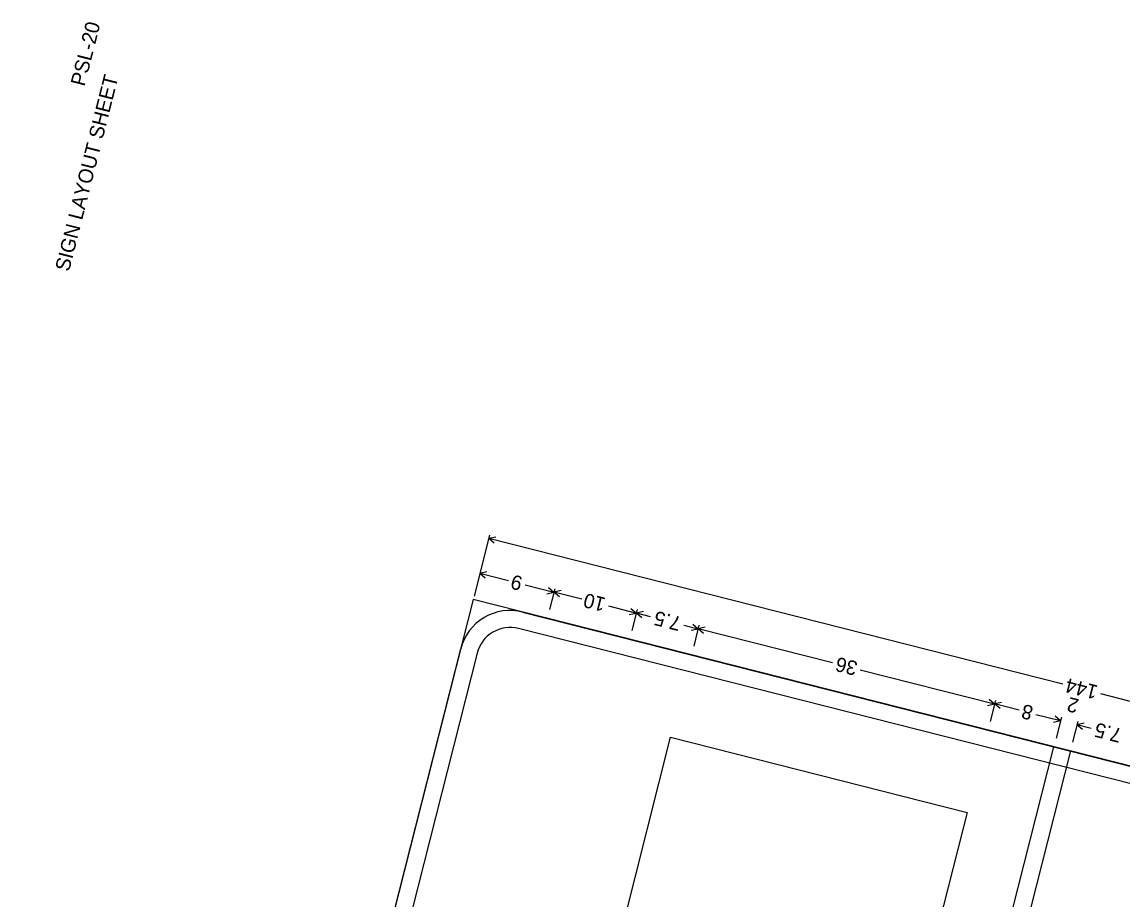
# Model space of a CAD drawing. Extents: x 670257 to 671518, y 737783 to 738188.
# Drawn here: x 670330.83 to 670349.71, y 738157.19 to 738172.25 of the extents above; entities that cross this region are included whole.
import ezdxf

# ---------------------------------------------------------------- set-up
doc = ezdxf.new("R2010")
doc.units = 0
doc.layers.add('R_Border', color=7, linetype='Continuous')
doc.layers.add('R_SIGN', color=7, linetype='Continuous')

msp = doc.modelspace()

# ---------------------------------------------------------------- linework, layer by layer
at = {"layer": 'R_SIGN'}
for p, q in [((670338.855, 738163.442), (670338.589, 738162.395)), ((670338.96, 738163.408), (670338.84, 738163.382)), ((670348.696, 738160.882), (670338.84, 738163.382)), ((670338.933, 738163.301), (670338.84, 738163.382)), ((670338.703, 738162.843), (670338.612, 738162.484)), ((670338.809, 738162.81), (670338.688, 738162.783)), ((670339.182, 738162.658), (670338.688, 738162.783)), ((670338.781, 738162.703), (670338.688, 738162.783)), ((670339.466, 738162.586), (670339.96, 738162.461)), ((670339.867, 738162.542), (670339.96, 738162.461)), ((670339.975, 738162.521), (670339.884, 738162.162)), ((670340.081, 738162.487), (670339.96, 738162.461)), ((670339.84, 738162.435), (670339.96, 738162.461)), ((670340.441, 738162.339), (670339.96, 738162.461)), ((670340.054, 738162.38), (670339.96, 738162.461)), ((670340.893, 738162.224), (670341.374, 738162.102)), ((670341.28, 738162.183), (670341.374, 738162.102)), ((670341.389, 738162.162), (670341.298, 738161.803)), ((670341.494, 738162.129), (670341.374, 738162.102)), ((670341.253, 738162.076), (670341.374, 738162.102)), ((670341.618, 738162.04), (670341.374, 738162.102)), ((670341.467, 738162.022), (670341.374, 738162.102)), ((670342.189, 738161.895), (670342.434, 738161.833)), ((670342.313, 738161.807), (670342.434, 738161.833)), ((670342.341, 738161.914), (670342.434, 738161.833)), ((670342.449, 738161.893), (670342.358, 738161.534)), ((670342.555, 738161.86), (670342.434, 738161.833)), ((670344.74, 738161.249), (670342.434, 738161.833)), ((670342.527, 738161.753), (670342.434, 738161.833)), ((670345.217, 738161.128), (670347.523, 738160.543)), ((670347.429, 738160.623), (670347.523, 738160.543)), ((670347.538, 738160.603), (670347.447, 738160.244)), ((670349.338, 738160.719), (670359.195, 738158.219)), ((670347.402, 738160.516), (670347.523, 738160.543)), ((670347.643, 738160.569), (670347.523, 738160.543)), ((670347.946, 738160.435), (670347.523, 738160.543)), ((670347.616, 738160.462), (670347.523, 738160.543)), ((670348.231, 738160.363), (670348.654, 738160.256)), ((670348.533, 738160.23), (670348.654, 738160.256)), ((670348.56, 738160.337), (670348.654, 738160.256)), ((670348.669, 738160.316), (670348.578, 738159.957)), ((670348.952, 738160.244), (670348.861, 738159.885)), ((670349.057, 738160.211), (670348.936, 738160.184)), ((670349.181, 738160.122), (670348.936, 738160.184)), ((670349.03, 738160.104), (670348.936, 738160.184)), ((670339.811, 738151.49), (670341.962, 738159.971)), ((670341.962, 738159.971), (670347.051, 738158.68)), ((670347.051, 738158.68), (670344.899, 738150.199))]:
    msp.add_line(p, q, dxfattribs=at)
for points in [[(670351.186, 738126.639), (670358.93, 738157.172), (670338.574, 738162.335), (670330.83, 738131.802), (670351.186, 738126.639), (670351.186, 738126.639)], [(670339.422, 738162.12), (670358.082, 738157.387)], [(670358.01, 738157.105), (670339.351, 738161.837)], [(670331.045, 738132.65), (670338.359, 738161.487)], [(670338.642, 738161.415), (670331.328, 738132.578)], [(670348.823, 738159.736), (670341.079, 738129.202), (670340.796, 738129.274), (670348.54, 738159.807), (670348.823, 738159.736), (670348.823, 738159.736)]]:
    msp.add_lwpolyline(points, dxfattribs=at)
for radius in [0.875, 0.583]:
    msp.add_arc((670339.207, 738161.272), radius, 75.7686, 165.7688, dxfattribs=at)

# ---------------------------------------------------------------- texts
at = {"layer": 'R_Border'}
for s, height, p in [('PSL-20', 0.2502, (670331.903, 738171.132)), ('SIGN LAYOUT SHEET', 0.25023, (670331.637, 738167.952))]:
    msp.add_text(s, height=height, rotation=75.7686, dxfattribs=at).set_placement(p)
at = {"layer": 'R_SIGN'}
for s, height, p in [('9', 0.247, (670339.437, 738162.721)), ('10', 0.2469, (670340.863, 738162.359)), ('7.5', 0.2469, (670342.16, 738162.03)), ('36', 0.2469, (670345.187, 738161.263)), ('144', 0.2469, (670349.309, 738160.854)), ('2', 0.247, (670348.984, 738160.618)), ('8', 0.247, (670348.201, 738160.498)), ('7.5', 0.2469, (670349.722, 738160.112))]:
    msp.add_text(s, height=height, rotation=165.7688, dxfattribs=at).set_placement(p)

doc.saveas('drawing.dxf')
